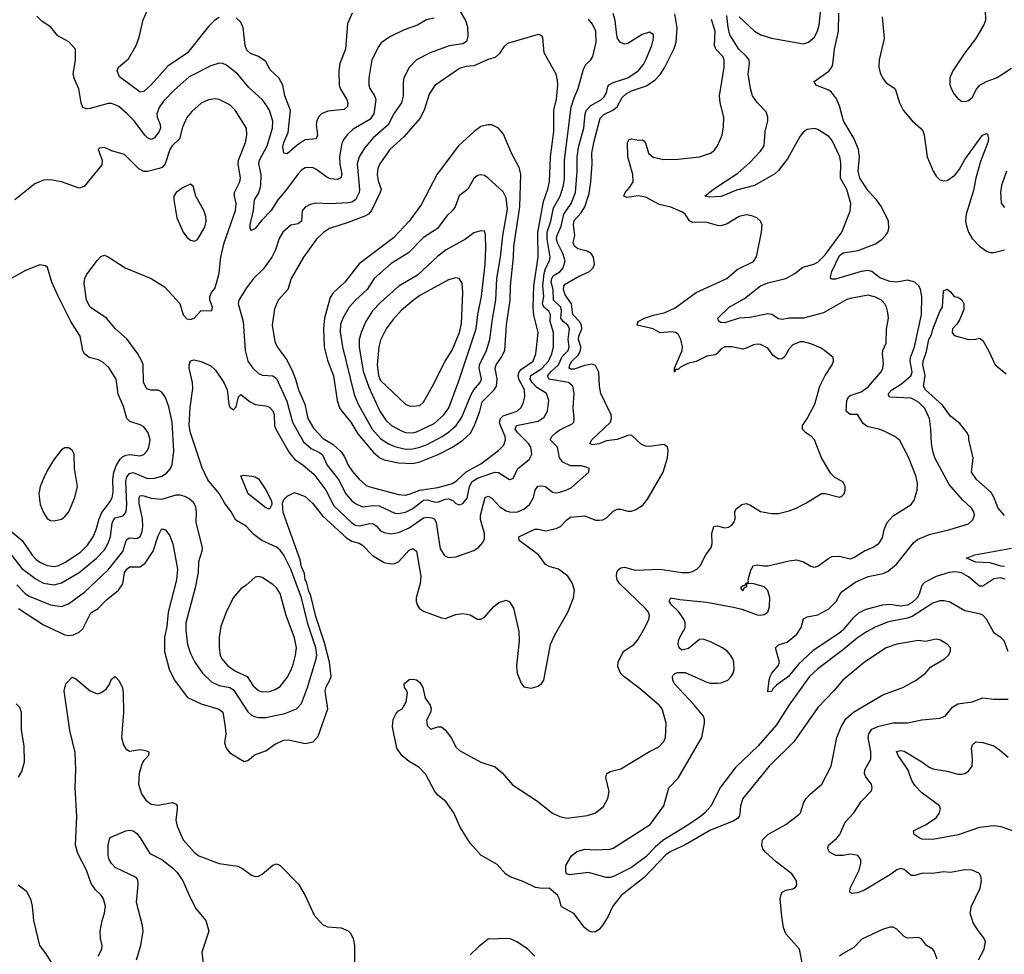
# Model space of a CAD drawing. Header units: inches. Extents: x 1682530 to 1839546, y 640742 to 791647.
# Tile 643 of 656: x 1770717 to 1776209, y 702021 to 707235. Entities that reach past the tile are written whole.
import ezdxf

# ---------------------------------------------------------------- set-up
doc = ezdxf.new("R2010")
doc.units = ezdxf.units.IN
doc.header["$MEASUREMENT"] = 0
doc.layers.add('B7770', color=7, linetype='Continuous')

msp = doc.modelspace()

# ---------------------------------------------------------------- linework, layer by layer
at = {"layer": 'B7770', "color": 5}
for points, elevation in [([(1771830, 707246.2), (1771804.6, 707230), (1771770, 707196.8), (1771652.7, 707050), (1771544.6, 706975.4), (1771450, 706870.7), (1771410, 706833.1), (1771390, 706831), (1771275, 706915), (1771261.7, 706950), (1771268.4, 706970), (1771323.6, 707016.4), (1771366.4, 707090), (1771383, 707137), (1771406.5, 707233.5), (1771459.1, 707350)], 720), ([(1774730, 707251), (1774815.6, 707170), (1774850.4, 707150), (1774910, 707130.8), (1775090, 707100.3), (1775118, 707110), (1775150, 707136.4), (1775168.1, 707171.9), (1775175.8, 707204.2), (1775194, 707370)], 660), ([(1770701.5, 704081.5), (1770750, 704031.9), (1770770, 704019.1), (1770890, 703969.5), (1770950, 703961.8), (1770990, 703975.9), (1771079.6, 704040.4), (1771210, 704165.3), (1771292.5, 704267.5), (1771311.8, 704328.2), (1771321.5, 704338.5), (1771330, 704343.3), (1771370, 704340.8), (1771390, 704352.4), (1771400.5, 704379.5), (1771404.7, 704410), (1771402.2, 704450), (1771383.2, 704536.8), (1771384, 704570), (1771390, 704580.7), (1771410, 704579.2), (1771450, 704565), (1771510, 704559.6), (1771590, 704584.3), (1771610, 704584.2), (1771637, 704577), (1771663.4, 704563.4), (1771685, 704545), (1771697.5, 704517.5), (1771702.2, 704490), (1771700.2, 704430), (1771735, 704290), (1771734.2, 704270), (1771714.4, 704210), (1771713.1, 704150), (1771695.4, 704064.6), (1771643.5, 703870), (1771643.5, 703830), (1771653.4, 703750), (1771670, 703698.4), (1771693.5, 703650), (1771737.5, 703590), (1771790, 703539.3), (1771830, 703519.8), (1771890, 703508.8), (1771910, 703496.5), (1771990, 703373.8), (1772010, 703355.8), (1772027.4, 703347.4), (1772050, 703341.8), (1772090, 703342.7), (1772196.2, 703363.8), (1772261.3, 703390), (1772290, 703420.3), (1772322, 703510), (1772371.7, 703668.3), (1772374.7, 703690), (1772370, 703731.1), (1772325.2, 703865.2), (1772290, 704008.9), (1772230.1, 704170.1), (1772190, 704247.5), (1772170, 704276.2), (1772150, 704291.2), (1772068.5, 704330), (1772023, 704363), (1771979.7, 704410), (1771922.3, 704442.3), (1771897.7, 704490), (1771859.7, 704539.7), (1771830.6, 704590.6), (1771767.5, 704667.5), (1771734.3, 704734.3), (1771670.5, 704930), (1771663.4, 704970), (1771668, 705072), (1771682.5, 705177.5), (1771681, 705210), (1771663.5, 705290), (1771662.9, 705310), (1771670, 705330.7), (1771690, 705338), (1771730, 705328.5), (1771783, 705303), (1771810, 705279.3), (1771855.6, 705210), (1771874.9, 705170), (1771884, 705090), (1771890, 705072.7), (1771910, 705057.6), (1771925.7, 705074.3), (1771938.4, 705130), (1771950, 705143), (1772002.6, 705102.6), (1772030, 705087.6), (1772090, 705080.3), (1772110, 705072.6), (1772130, 705053.1), (1772136.3, 705030), (1772139.5, 704970), (1772146, 704950), (1772220.4, 704820.4), (1772250, 704783.5), (1772298, 704750), (1772358.9, 704698.9), (1772424.2, 704610), (1772470, 704523), (1772570, 704427.3), (1772590, 704415.7), (1772610, 704411.8), (1772670, 704423.6), (1772690, 704423), (1772708.2, 704410), (1772730, 704383.6), (1772750, 704374.4), (1772790, 704365.8), (1772830, 704373.5), (1772890, 704399.6), (1772970, 704454.9), (1772990, 704459.9), (1773016.5, 704456.5), (1773031, 704450), (1773039.5, 704430), (1773062.3, 704282.3), (1773086, 704246), (1773110, 704234.6), (1773150, 704239), (1773250, 704272.9), (1773275.6, 704290), (1773301.5, 704318.5), (1773310, 704338), (1773310.8, 704369.2), (1773287.3, 704447.3), (1773287.2, 704470), (1773314, 704570), (1773330, 704577.2), (1773350, 704566.2), (1773396.4, 704516.4), (1773430, 704495.3), (1773450, 704488.8), (1773490, 704488.1), (1773530, 704504.2), (1773561.1, 704530), (1773583.2, 704570), (1773592.7, 704610), (1773608.1, 704631.9), (1773630, 704635), (1773650, 704631), (1773690, 704599.6), (1773710, 704594.7), (1773730, 704599.1), (1773770, 704611.6), (1773794.9, 704625.1), (1773892.3, 704710), (1773894, 704730), (1773877.8, 704737.8), (1773850, 704745.7), (1773790, 704745.2), (1773746.4, 704766.4), (1773728.6, 704790), (1773716.5, 704850), (1773676, 704890), (1773685.6, 704910), (1773710, 704931.5), (1773730, 704946.1), (1773799.1, 704980.9), (1773808.3, 704990), (1773809.8, 705010), (1773805, 705070), (1773810.5, 705150.5), (1773802.8, 705190), (1773778.7, 705210), (1773668.7, 705228.7), (1773663.6, 705243.6), (1773664.1, 705250), (1773680.8, 705270), (1773723.2, 705310), (1773744, 705356), (1773776.9, 705390), (1773783.1, 705410), (1773777.3, 705450), (1773784.4, 705510), (1773774.1, 705530), (1773748, 705550), (1773735.7, 705570), (1773740.2, 705610), (1773736.6, 705630), (1773694.8, 705670), (1773692.2, 705730), (1773682.7, 705770), (1773684.7, 705790), (1773693.6, 705806.4), (1773731.9, 705830), (1773748.8, 705850), (1773759.9, 705890), (1773747.1, 705930), (1773716.8, 705990), (1773712.1, 706010), (1773714, 706026), (1773737.9, 706082.1), (1773751.9, 706150), (1773793.4, 706210), (1773817.5, 706270), (1773827.6, 706387.6), (1773825.9, 706470), (1773836.3, 706530), (1773864.6, 706630), (1773871.1, 706708.9), (1773878.3, 706730), (1773903.5, 706756.5), (1773962.2, 706790), (1773976.7, 706803.3), (1773990, 706826.4), (1773998.4, 706861.6), (1774007.1, 706872.9), (1774033.7, 706886.3), (1774110, 706909.6), (1774167.7, 706950), (1774195.9, 706984.1), (1774210.3, 707009.7), (1774242.4, 707090), (1774252.2, 707130), (1774251.8, 707151.8), (1774230, 707164.2), (1774190, 707152.4), (1774110, 707101.2), (1774090, 707098.4), (1774067.6, 707107.6), (1774052.4, 707130), (1774047.3, 707147.3), (1774039.6, 707230), (1774028.3, 707268.3)], 740), ([(1770710, 703949.5), (1770850, 703857.9), (1770970, 703802.7), (1770990, 703799.8), (1771016.5, 703803.5), (1771050, 703818.4), (1771070, 703837.3), (1771113.8, 703926.2), (1771154.8, 703950), (1771201.5, 703998.5), (1771268.3, 704051.7), (1771291.9, 704088.1), (1771302.4, 704150), (1771314.4, 704170), (1771330, 704182.3), (1771390, 704182.5), (1771417.8, 704202.2), (1771462.7, 704270), (1771490, 704355.5), (1771508.1, 704391.9), (1771510, 704394.4), (1771530, 704388.8), (1771554.4, 704354.4), (1771570.9, 704310), (1771597.1, 704170), (1771591.7, 704110), (1771544.8, 703930), (1771537.5, 703850), (1771526, 703790), (1771524.8, 703710), (1771550.7, 703610.7), (1771580.7, 703550), (1771653.9, 703453.9), (1771730, 703418.3), (1771828.6, 703388.6), (1771850, 703371.8), (1771864.2, 703290), (1771866.4, 703250), (1771860.6, 703200.6), (1771869.1, 703170), (1771890, 703144.6), (1771970, 703096.4), (1771990, 703102), (1772030, 703136.4), (1772090, 703156.5), (1772144.8, 703195.2), (1772190, 703215.5), (1772217, 703217), (1772310, 703196.9), (1772354, 703206), (1772381.5, 703238.5), (1772435.9, 703390), (1772421.5, 703490), (1772426.1, 703513.9), (1772448.2, 703550), (1772454.7, 703570), (1772446.3, 703650), (1772417.9, 703757.9), (1772370, 703904.7), (1772341.3, 704021.3), (1772330, 704046.9), (1772317.8, 704097.8), (1772310, 704109.6), (1772305.5, 704145.5), (1772290, 704182.7), (1772282.3, 704222.3), (1772186.1, 704486.1), (1772182.4, 704537.6), (1772190, 704557.8), (1772210, 704577.3), (1772250, 704597.4), (1772310, 704575.5), (1772350, 704537.5), (1772406.8, 704466.8), (1772541.8, 704341.8), (1772570, 704324.8), (1772610, 704315), (1772630, 704303), (1772685.3, 704245.3), (1772750, 704206), (1772790, 704198.5), (1772810, 704200.6), (1772830, 704210.2), (1772890, 704275), (1772910, 704284), (1772930, 704270.4), (1772954.6, 704130), (1772950.6, 704089.4), (1772928.2, 704010), (1772928.1, 703990), (1772934, 703970), (1772947.4, 703950), (1772970, 703935.3), (1773070, 703897), (1773090, 703894.9), (1773150, 703915.8), (1773190, 703922), (1773230, 703914.9), (1773270, 703890.4), (1773290, 703890.4), (1773310, 703902.4), (1773360.6, 703959.4), (1773390, 703983.1), (1773430, 703997.1), (1773450, 703988), (1773472, 703952), (1773501.2, 703821.2), (1773502.8, 703770), (1773487.8, 703630), (1773491.8, 703590), (1773514.1, 703534.1), (1773530, 703513), (1773570, 703506), (1773610, 703517.6), (1773630, 703533), (1773640.5, 703550), (1773678.2, 703750), (1773700, 703800), (1773775.3, 703930), (1773807.1, 704010), (1773811.1, 704050), (1773801, 704090), (1773775.1, 704130), (1773722.9, 704170), (1773670, 704184.5), (1773650, 704194.7), (1773610.9, 704250), (1773504.2, 704330), (1773501.6, 704350), (1773590, 704392.2), (1773610, 704392.8), (1773650, 704384.1), (1773710, 704395.4), (1773733, 704407), (1773770, 704445.4), (1773790, 704458.6), (1773870, 704466.4), (1773930, 704443.2), (1773950, 704441.8), (1773970, 704445.2), (1773990, 704455.8), (1774027, 704493), (1774050, 704504.7), (1774070, 704504.1), (1774110, 704493.7), (1774130, 704493.7), (1774150, 704500.2), (1774193.4, 704526.6), (1774219.9, 704560.1), (1774307.1, 704710), (1774331.1, 704790), (1774335.1, 704830), (1774331.4, 704851.4), (1774310, 704864.5), (1774230, 704853.4), (1774210, 704854.9), (1774184.9, 704864.9), (1774130, 704916.1), (1774110, 704915.4), (1774050, 704891.8), (1773990, 704884.8), (1773948.7, 704868.7), (1773910, 704863.5), (1773898, 704870), (1773908.9, 704890), (1774013.1, 704990), (1774018.7, 705010), (1774016.8, 705030), (1773959.3, 705150), (1773951.6, 705190), (1773948.3, 705268.3), (1773930, 705305.1), (1773910, 705313.5), (1773870, 705305.7), (1773810, 705285.2), (1773790, 705284.8), (1773783, 705290), (1773786.2, 705310), (1773797.4, 705330), (1773835, 705365), (1773845.8, 705390), (1773846.7, 705410), (1773834.1, 705450), (1773836.1, 705470), (1773852, 705510), (1773850.6, 705530), (1773840.7, 705550), (1773803.5, 705590), (1773794.9, 705650), (1773760.1, 705700.1), (1773750.7, 705730), (1773751.6, 705750), (1773760.7, 705759.3), (1773830, 705800.3), (1773895.6, 705830), (1773916.9, 705850), (1773924, 705870), (1773917.2, 705910), (1773904.2, 705930), (1773883.4, 705943.4), (1773830, 705956.6), (1773811.1, 705971.1), (1773803.7, 705990), (1773814.2, 706030), (1773807, 706090), (1773810, 706113.4), (1773850, 706157.9), (1773869.5, 706190), (1773894.2, 706265.8), (1773903.5, 706330), (1773909.9, 706430), (1773908.7, 706490), (1773918.9, 706550), (1773954.7, 706685.3), (1773975.1, 706704.9), (1774025, 706730), (1774050.8, 706749.2), (1774078.7, 706801.3), (1774099.6, 706820.4), (1774130, 706837.3), (1774213.6, 706866.4), (1774261.7, 706898.3), (1774290.4, 706929.6), (1774314.4, 706965.6), (1774367.1, 707072.9), (1774379.9, 707110), (1774385.4, 707190), (1774372.4, 707267.6)], 720), ([(1773030, 707243.9), (1772986.4, 707233.6), (1772936.1, 707203.9), (1772862.5, 707177.5), (1772781.1, 707138.9), (1772733.7, 707106.3), (1772717.8, 707082.2), (1772681.7, 707010), (1772664.2, 706910), (1772665, 706870), (1772670.2, 706850), (1772696, 706810), (1772703.2, 706790), (1772692.4, 706710), (1772670, 706678.3), (1772577.1, 706622.9), (1772545.5, 706594.5), (1772526.4, 706570), (1772515, 706545), (1772501.1, 706470), (1772502.5, 706430), (1772514.4, 706370), (1772508.4, 706351.6), (1772490, 706343.4), (1772450, 706346.5), (1772430, 706356.5), (1772370, 706401.2), (1772350, 706409.1), (1772310, 706407.8), (1772290, 706395.5), (1772270, 706374.6), (1772200.1, 706279.9), (1772157.2, 706230), (1772120.7, 706170), (1772065.8, 706114.2), (1772030, 706069.7), (1772010, 706058), (1772003, 706070), (1772003.1, 706090), (1772021.3, 706170), (1772026.5, 706230), (1772052, 706268), (1772063.2, 706310), (1772064.2, 706370), (1772051.2, 706430), (1772054.3, 706450), (1772097.8, 706530), (1772127, 706630), (1772129.3, 706669.3), (1772110.5, 706730), (1772087.4, 706767.4), (1772069.8, 706790), (1771996.2, 706856.2), (1771934.6, 706930), (1771870, 706981.6), (1771850, 706990.7), (1771830, 706991.6), (1771783.5, 706976.5), (1771663.4, 706916.6), (1771578.7, 706841.3), (1771520.2, 706779.8), (1771494.6, 706745.4), (1771481.5, 706710), (1771484.1, 706690), (1771501.1, 706650), (1771503.5, 706630), (1771496.1, 706610), (1771470, 706576.2), (1771450, 706565.8), (1771430, 706575.2), (1771416.3, 706590), (1771356.4, 706670), (1771317.6, 706710), (1771270, 706749.8), (1771250, 706760.3), (1771230, 706766.8), (1771210, 706767.1), (1771110, 706739.1), (1771090, 706738), (1771070, 706744.5), (1771059.7, 706770), (1771048, 706848), (1771022.5, 706902.5), (1771016.4, 706930), (1771029.6, 707010), (1771029.3, 707070), (1770991.2, 707111.2), (1770930, 707144.5), (1770890, 707195.1), (1770843.5, 707223.5), (1770813.9, 707253.9)], 740), ([(1772572.4, 707270), (1772546.6, 707213.4), (1772534.6, 707070), (1772503, 706990), (1772498.3, 706950), (1772499.2, 706870), (1772507.3, 706847.3), (1772542.7, 706790), (1772548.4, 706770), (1772545.8, 706750), (1772527, 706733), (1772436.3, 706723.7), (1772400.8, 706710), (1772385.9, 706694.1), (1772375.1, 706670), (1772371.5, 706650), (1772379.3, 706590), (1772370.4, 706570), (1772310, 706564.3), (1772265.5, 706534.5), (1772210, 706486.6), (1772190, 706489.6), (1772184.5, 706524.5), (1772190.6, 706550), (1772214.6, 706605.4), (1772228.4, 706728.4), (1772196.1, 706810), (1772185, 706870), (1772163.7, 706910), (1772115.1, 706955.1), (1772090, 707002.2), (1772050, 707028.9), (1772005.3, 707045.3), (1771984.5, 707064.5), (1771974.2, 707090), (1771964.8, 707190), (1771950, 707221.6), (1771924.8, 707244.8)], 720), ([(1773169.3, 707290), (1773204, 707230), (1773214.5, 707194.5), (1773217.3, 707142.7), (1773210, 707113.1), (1773190, 707099.3), (1773112.2, 707087.8), (1773007.2, 707050), (1772930.3, 707010), (1772890, 706968.2), (1772860.2, 706910), (1772856.3, 706883.7), (1772856.8, 706810), (1772847.7, 706770), (1772806.5, 706713.5), (1772772.2, 706647.8), (1772686.8, 706573.2), (1772641.5, 706518.5), (1772611, 706469), (1772600.4, 706430), (1772613.3, 706286.7), (1772610.9, 706270), (1772590.1, 706229.9), (1772570, 706216.3), (1772550, 706213.2), (1772450, 706206.5), (1772369.2, 706210.8), (1772337.3, 706202.7), (1772310, 706188.4), (1772292.1, 706167.9), (1772290, 706109.7), (1772270, 706095.7), (1772230, 706087.5), (1772185.8, 706050), (1772165.4, 706014.6), (1772145, 705950), (1772124.3, 705910), (1772076.3, 705843.7), (1772021.8, 705790), (1771982.2, 705737.8), (1771940.3, 705670), (1771935.8, 705650), (1771964.5, 705550), (1771975.7, 705390), (1771989.5, 705330), (1772017.5, 705290), (1772050, 705261), (1772070.8, 705250.8), (1772130, 705248.7), (1772150, 705232.7), (1772206.8, 705106.8), (1772238.8, 704990), (1772300, 704880), (1772343.3, 704843.3), (1772390, 704820.1), (1772406.3, 704806.3), (1772432.9, 704750), (1772495.4, 704670), (1772536.8, 704590), (1772570, 704550.9), (1772590, 704535.1), (1772630, 704516.6), (1772690, 704524.4), (1772721.8, 704521.8), (1772810, 704482.2), (1772830, 704479.3), (1772870, 704486.8), (1772910, 704508.7), (1772970, 704554.5), (1772990, 704557), (1773030, 704544.9), (1773050, 704544), (1773090, 704560.3), (1773110, 704562.3), (1773132.7, 704552.7), (1773150, 704535), (1773170, 704528.3), (1773190, 704535.2), (1773213.7, 704566.3), (1773226.7, 704630), (1773241.6, 704658.4), (1773270, 704677.8), (1773350, 704705), (1773370, 704710.1), (1773387.8, 704707.8), (1773450, 704670.3), (1773470, 704674.9), (1773496.8, 704730), (1773559.2, 704780.8), (1773574.8, 704810), (1773568.5, 704850), (1773555.3, 704870), (1773495.2, 704930), (1773481.6, 704950), (1773487.8, 704970), (1773610, 704995.5), (1773642.3, 705017.7), (1773662.2, 705050), (1773668.5, 705110), (1773656.5, 705150), (1773602.1, 705182.1), (1773574.9, 705210), (1773564.4, 705230), (1773567.8, 705250), (1773630, 705288.5), (1773667.4, 705330), (1773685.6, 705370), (1773694.3, 705410), (1773694.6, 705490), (1773676.3, 705550), (1773678.5, 705590), (1773668.4, 705608.4), (1773640.3, 705630), (1773633.5, 705650), (1773640, 705690), (1773635, 705750), (1773641.9, 705818.1), (1773650, 705847.3), (1773673.1, 705890), (1773675.5, 705910), (1773658.8, 706010), (1773659, 706050), (1773679.9, 706110), (1773695.6, 706184.4), (1773732, 706250), (1773750.7, 706310), (1773756.3, 706350), (1773755.3, 706450), (1773793.5, 706746.5), (1773810, 706798.9), (1773833.1, 706850), (1773861.7, 706958.3), (1773876, 706984), (1773902.6, 707010), (1773914.8, 707030), (1773932.5, 707110), (1773930.4, 707170.4), (1773912.5, 707210), (1773890, 707236.8)], 760), ([(1776230.7, 703710.7), (1776208.6, 703770), (1776190, 703788.6), (1776152.9, 703812.9), (1776109.7, 703890), (1776090, 703912.1), (1776070, 703920.7), (1775990, 703936.5), (1775905.8, 703985.8), (1775873, 703993), (1775850, 703992.3), (1775810, 703979.1), (1775695.3, 703904.7), (1775670, 703896.1), (1775563.9, 703876.1), (1775492.3, 703847.7), (1775440.6, 703819.4), (1775390, 703786.3), (1775304.7, 703715.3), (1775170, 703614.3), (1775121.8, 703570), (1775010, 703413.3), (1774939.1, 703300.9), (1774836, 703184), (1774710, 703062.5), (1774627.2, 702952.8), (1774571.8, 702848.2), (1774538.9, 702810), (1774515, 702790), (1774450, 702744.9), (1774303.8, 702656.2), (1774261, 702619), (1774210, 702565.1), (1774130, 702505.4), (1774030, 702454.5), (1774010, 702448.6), (1773988, 702450), (1773890, 702478), (1773783.7, 702463.7), (1773768, 702470), (1773763.1, 702483.1), (1773764.1, 702515.9), (1773795.1, 702570), (1773824.9, 702595.1), (1773870, 702607.8), (1773930, 702602.8), (1774010, 702608), (1774026.8, 702613.2), (1774234.8, 702745.2), (1774309.8, 702850), (1774338.9, 702950), (1774390, 703004.2), (1774521.9, 703230), (1774537, 703310), (1774537.5, 703330), (1774531.2, 703350), (1774476.1, 703416.1), (1774369.7, 703530), (1774360.7, 703550), (1774358, 703570), (1774362, 703578), (1774371.8, 703588.2), (1774386.6, 703593.4), (1774430, 703592.9), (1774550, 703539.6), (1774570, 703534.3), (1774610, 703532.8), (1774630, 703535.3), (1774667, 703550), (1774686, 703570), (1774696.4, 703590), (1774701.7, 703610), (1774701, 703650), (1774695.3, 703670), (1774682.7, 703690), (1774664.4, 703710), (1774636.9, 703730), (1774570, 703764.2), (1774530, 703778), (1774510, 703776.8), (1774447.6, 703727.6), (1774410, 703718.4), (1774395.1, 703730), (1774389.6, 703750), (1774391.5, 703770), (1774398.7, 703790), (1774430, 703842), (1774429.8, 703870), (1774421.4, 703890), (1774392.4, 703932.4), (1774352.8, 703970), (1774340.5, 703990), (1774348.7, 704010), (1774399.4, 703999.4), (1774550, 703984.6), (1774698.2, 703958.2), (1774746, 703946), (1774830, 703915.3), (1774850, 703912), (1774870, 703915.8), (1774889.7, 703930.3), (1774898.8, 703961.2), (1774901.3, 704010), (1774890, 704050.9), (1774870, 704070.7), (1774811.9, 704088.1), (1774771.3, 704088.7), (1774770.7, 704070), (1774757.3, 704062.7), (1774750, 704049.4), (1774742, 704062), (1774741.2, 704070), (1774750, 704078.8), (1774762, 704078), (1774768.7, 704090), (1774782, 704098), (1774780.9, 704110), (1774795.5, 704164.5), (1774809.8, 704190.2), (1774830, 704194.3), (1774867.4, 704187.4), (1774890, 704188.3), (1775010, 704216.1), (1775050, 704220.9), (1775090, 704210.3), (1775130, 704186.7), (1775150, 704180.4), (1775170, 704185.3), (1775229.8, 704230.2), (1775250, 704240.2), (1775290, 704242.2), (1775350, 704226.7), (1775370, 704233.6), (1775428.7, 704271.3), (1775474, 704290), (1775510, 704313.4), (1775530, 704344.9), (1775538.8, 704390), (1775555.1, 704430), (1775590, 704466.3), (1775689.8, 704530.2), (1775706.3, 704553.7), (1775723.1, 704610), (1775726, 704650), (1775715.3, 704690), (1775674.7, 704794.7), (1775627.2, 704887.2), (1775599.3, 704910), (1775538.5, 704938.5), (1775509.8, 704949.8), (1775444.5, 704964.5), (1775422.2, 704982.2), (1775390, 705031.5), (1775350, 705032.2), (1775326.4, 705050), (1775331.6, 705110), (1775339.8, 705130), (1775350, 705138.8), (1775410, 705158.3), (1775450, 705186.2), (1775523.1, 705270), (1775532.1, 705290), (1775536.3, 705316.3), (1775529.8, 705370.2), (1775532.4, 705390), (1775549.8, 705430.2), (1775551.4, 705508.6), (1775563.1, 705570), (1775560.5, 705600.5), (1775551.6, 705631.6), (1775542, 705650), (1775523.6, 705670), (1775490, 705687.1), (1775450, 705697.2), (1775350, 705679.2), (1775330, 705673.1), (1775199.9, 705600.1), (1775090.1, 705569.9), (1775010, 705569.5), (1774970, 705561.4), (1774950, 705566), (1774912.8, 705590), (1774890, 705592.8), (1774790, 705573.6), (1774730.7, 705569.3), (1774650, 705544.2), (1774625.9, 705545.9), (1774614.8, 705554.8), (1774612, 705570), (1774675.4, 705630), (1774760, 705680), (1774849.9, 705750.1), (1774890, 705766), (1774990, 705790.8), (1775040.9, 705819.1), (1775085.6, 705854.4), (1775147.3, 705870), (1775170, 705882), (1775210, 705922.2), (1775302.7, 706050), (1775350, 706166.8), (1775352.5, 706210), (1775330, 706287.6), (1775295.8, 706350), (1775297.8, 706437.8), (1775292.8, 706470), (1775250, 706560.7), (1775230, 706582.4), (1775170, 706621.6), (1775150, 706627.8), (1775110, 706622.4), (1775090, 706609.6), (1775070, 706584.2), (1775000.8, 706459.2), (1774950, 706392.7), (1774930, 706374.9), (1774815.3, 706310), (1774716.2, 706283.8), (1774630, 706247.4), (1774564, 706244), (1774539, 706250), (1774587.3, 706290), (1774722.3, 706377.7), (1774790, 706438), (1774850, 706500.6), (1774869.1, 706530), (1774876.1, 706610), (1774889.9, 706670), (1774890.9, 706690.9), (1774880.7, 706720.7), (1774830, 706772.9), (1774804.8, 706810), (1774792.8, 706850), (1774781.4, 706930), (1774787.8, 706990), (1774785.4, 707010), (1774771.5, 707030), (1774728.8, 707070), (1774677.5, 707150), (1774668.6, 707191.4), (1774662.5, 707257.5)], 660), ([(1776214.5, 704114.5), (1776190, 704120.7), (1776150, 704116.3), (1776090, 704074.4), (1776070, 704073.8), (1776010, 704126.6), (1775970, 704149.3), (1775934.5, 704154.5), (1775901.7, 704150), (1775830, 704128), (1775764.3, 704095.7), (1775750, 704079.1), (1775734.3, 704030), (1775722.5, 704010), (1775695.9, 703984.1), (1775670, 703968.5), (1775630, 703962.1), (1775570, 703972.6), (1775530, 703969.1), (1775436.1, 703943.9), (1775396, 703924), (1775364.6, 703895.4), (1775309.5, 703830), (1775285.7, 703810), (1775143.6, 703716.4), (1775060.8, 703639.2), (1775005.3, 703570), (1774938.6, 703521.4), (1774918.4, 703501.6), (1774910, 703486.6), (1774890, 703486), (1774897.4, 703550), (1774903.9, 703570), (1774913.3, 703590), (1774947.3, 703630), (1774956.2, 703650), (1774932.3, 703730), (1774950, 703747.7), (1774998.1, 703761.9), (1775052.5, 703807.5), (1775076, 703844), (1775090, 703892.7), (1775110, 703903.7), (1775170, 703914.5), (1775231.3, 703948.7), (1775271.3, 703988.7), (1775298.5, 704041.5), (1775381.7, 704098.3), (1775450, 704128), (1775534.3, 704145.7), (1775562.1, 704157.9), (1775610, 704198.5), (1775703.5, 704316.5), (1775725.2, 704334.8), (1775790, 704361.9), (1775905.2, 704390), (1776010, 704422.4), (1776034.6, 704445.4), (1776043.6, 704470), (1776038.7, 704490), (1776025.6, 704510), (1775976.9, 704556.9), (1775902.1, 704642.1), (1775822.6, 704790), (1775810, 704827), (1775802.7, 704870), (1775799.3, 704950), (1775791.1, 705010), (1775766.5, 705066.5), (1775730, 705100.3), (1775690, 705123.2), (1775569, 705129), (1775562.4, 705142.4), (1775562.8, 705150), (1775581.8, 705170), (1775636.2, 705203.8), (1775690.4, 705250), (1775694.7, 705270), (1775684.7, 705330), (1775686.7, 705350), (1775708.7, 705410), (1775747.5, 705590), (1775748.7, 705690), (1775741.4, 705730), (1775732.3, 705750), (1775709.8, 705770), (1775670, 705782.1), (1775609.5, 705770.5), (1775570, 705773.9), (1775514.8, 705794.8), (1775470, 705829.4), (1775450, 705835.6), (1775410, 705829), (1775267.7, 705787.7), (1775246.9, 705786.9), (1775241.2, 705790), (1775240.1, 705800.1), (1775246.7, 705830), (1775290, 705919.2), (1775310, 705933.1), (1775393.3, 705946.7), (1775490, 705983.5), (1775527.2, 706010), (1775546.4, 706030), (1775559.3, 706050), (1775564.8, 706070), (1775563.1, 706110), (1775524.1, 706190), (1775496.8, 706230), (1775450, 706279.2), (1775403.5, 706350), (1775393.3, 706390), (1775402.4, 706470), (1775396.5, 706510), (1775372.7, 706570), (1775313.2, 706670), (1775290, 706753.5), (1775273.4, 706793.4), (1775245.7, 706830), (1775230, 706840.7), (1775158, 706870), (1775149.2, 706890), (1775230, 706946.5), (1775246.9, 706970), (1775252.8, 706987.2), (1775262.4, 707070), (1775284.8, 707170), (1775285.6, 707270)], 640), ([(1775527.5, 707250), (1775538.9, 707130), (1775511.3, 707010), (1775510.2, 706970), (1775517.2, 706937.2), (1775529, 706910), (1775550, 706883.1), (1775593.7, 706853.7), (1775602.5, 706842.5), (1775624, 706770), (1775644.9, 706730), (1775695.3, 706670), (1775742.3, 706630), (1775754.2, 706614.2), (1775762.3, 706590), (1775778.4, 706470), (1775812.2, 706390), (1775830, 706361.7), (1775850, 706341.3), (1775870, 706335.2), (1775890, 706338), (1775933.2, 706366.8), (1775960, 706400), (1775990, 706454.6), (1776088.5, 706590), (1776110, 706599.3), (1776115.8, 706595.8), (1776121.1, 706570), (1776117.3, 706550), (1776076.8, 706443.2), (1776049.6, 706350.4), (1776037.7, 706282.3), (1775997.3, 706150), (1775993.6, 706113.6), (1775996.4, 706090), (1776008.8, 706050), (1776030, 706013.8), (1776070, 705971.4), (1776110, 705942.8), (1776130, 705936.1), (1776150, 705936.1), (1776210.3, 705950.3)], 640), ([(1776103.1, 707290), (1776103.7, 707230), (1776094.3, 707205.7), (1776050.2, 707129.8), (1775988.4, 707050), (1775922, 706950), (1775906, 706910), (1775906.2, 706873.8), (1775912.7, 706850), (1775930, 706818.8), (1775950, 706794.8), (1775970, 706780.7), (1775990, 706777.3), (1776010, 706782.8), (1776030, 706801), (1776053.6, 706846.4), (1776073.2, 706870), (1776109.7, 706890.3), (1776170, 706911.6), (1776250, 706965)], 660), ([(1775084.2, 701964.2), (1775067, 702050), (1774990, 702136), (1774977.2, 702170), (1774967.5, 702232.5), (1774959.7, 702330), (1774964.7, 702355.3), (1774970, 702366.8), (1774990, 702378.8), (1775030, 702386.8), (1775045.2, 702394.8), (1775052.5, 702407.5), (1775049.4, 702430), (1775024.2, 702470), (1774936.4, 702536.4), (1774877.7, 702590), (1774862.7, 702610), (1774856.4, 702630), (1774861.4, 702658.6), (1774889.6, 702690), (1774990, 702745.8), (1775061.4, 702798.6), (1775071.9, 702810), (1775090.7, 702869.3), (1775104.4, 702890), (1775125.9, 702914.1), (1775190.9, 702970), (1775243.1, 703070), (1775275.6, 703230), (1775298.7, 703290), (1775325.8, 703334.2), (1775367.8, 703372.2), (1775532.4, 703467.6), (1775642.9, 703510), (1775717.6, 703550), (1775769.6, 703590), (1775796.9, 703623.1), (1775875.1, 703670), (1775898, 703690), (1775909.3, 703710), (1775909.2, 703730), (1775893.2, 703750), (1775853.4, 703773.4), (1775830, 703779.7), (1775770, 703765.1), (1775730, 703772), (1775610, 703750.6), (1775550.4, 703730), (1775430.3, 703650), (1775307.8, 703550), (1775258.3, 703490), (1775170, 703398), (1775034.5, 703205.5), (1774898.6, 703070), (1774751.6, 702890), (1774737.3, 702850), (1774734.7, 702805.3), (1774730.2, 702789.8), (1774721.1, 702778.9), (1774696.3, 702763.7), (1774570, 702713.7), (1774429, 702631), (1774350, 702594.5), (1774323, 702577), (1774199.8, 702450), (1774071.9, 702348.1), (1774025.7, 702290), (1773997.9, 702230), (1773970, 702185.5), (1773950, 702160.2), (1773930, 702146.5), (1773910, 702144.3), (1773890, 702152.1), (1773867.6, 702170), (1773808.6, 702248.6), (1773743.5, 702283.5), (1773737.6, 702290), (1773728.3, 702328.3), (1773717.2, 702350), (1773670, 702389.7), (1773631.6, 702388.4), (1773594.4, 702394.4), (1773530, 702424.7), (1773452.2, 702452.2), (1773428.8, 702468.8), (1773381.3, 702521.3), (1773290, 702574.2), (1773230, 702641.2), (1773175, 702730), (1773138.8, 702810), (1773094.2, 702874.2), (1773050, 702908.9), (1773033.5, 702930), (1772983.2, 703023.2), (1772944.2, 703064.2), (1772890, 703095.8), (1772848.3, 703130), (1772820.5, 703170), (1772796.8, 703290), (1772799.7, 703330), (1772816.6, 703363.4), (1772830, 703378.4), (1772850, 703390.6), (1772873.3, 703430), (1772879.6, 703479.6), (1772875.1, 703495.1), (1772864, 703510), (1772862, 703530), (1772890, 703553), (1772910, 703556.4), (1772930, 703551.8), (1772950, 703537.1), (1772966, 703510), (1772978.9, 703450), (1773006.5, 703410), (1773012.8, 703390), (1773008.7, 703370), (1772986.2, 703326.2), (1772990, 703298), (1773010, 703276), (1773050, 703290.7), (1773070, 703290.7), (1773090, 703274), (1773126.6, 703226.6), (1773150, 703177.3), (1773170, 703158.4), (1773290, 703092.8), (1773370, 703067), (1773410, 703032), (1773466.2, 702966.2), (1773599.1, 702879.1), (1773690, 702807.8), (1773730, 702789.2), (1773770, 702780.2), (1773885.3, 702794.7), (1773929.7, 702810.3), (1773974.1, 702845.9), (1773998.7, 702890), (1774005.6, 702930), (1773987.2, 703007.2), (1773992, 703030), (1774010, 703040.3), (1774070, 703054.7), (1774230, 703152.2), (1774282.6, 703177.4), (1774310, 703207.3), (1774319.6, 703230), (1774323.5, 703310), (1774300.5, 703390), (1774283.5, 703410), (1774170, 703508.3), (1774087, 703570), (1774069, 703590), (1774054.3, 703625.7), (1774054.7, 703650), (1774079.4, 703700.6), (1774087.8, 703712.2), (1774142.2, 703750), (1774164.7, 703775.3), (1774208.8, 703850), (1774226.6, 703890), (1774229.8, 703910), (1774225.5, 703930), (1774208.6, 703950), (1774063.4, 704090), (1774050.6, 704110), (1774046.3, 704130), (1774047.9, 704152.1), (1774054.9, 704165.1), (1774070, 704177.7), (1774090, 704179.8), (1774150, 704163.3), (1774290.1, 704170.1), (1774410, 704150.2), (1774450, 704150.2), (1774470, 704155.8), (1774495.1, 704170), (1774512.4, 704187.6), (1774545.1, 704250), (1774573.7, 704290), (1774579.8, 704310), (1774577.5, 704370), (1774590, 704406.7), (1774610, 704411.4), (1774650, 704400.7), (1774670, 704403.6), (1774687, 704413), (1774700.4, 704430), (1774707.4, 704450), (1774707.1, 704490), (1774714, 704506), (1774744.5, 704530), (1774770, 704534.9), (1774790, 704528.8), (1774850, 704490.7), (1774910, 704479.1), (1774950, 704479.3), (1775010, 704494), (1775049.2, 704510), (1775102.8, 704537.2), (1775190, 704591), (1775210, 704591), (1775290, 704571.3), (1775303.1, 704576.9), (1775315.3, 704590), (1775322, 704610), (1775322, 704630), (1775310, 704654), (1775262.5, 704682.5), (1775242.5, 704702.5), (1775189.7, 704789.7), (1775149.7, 704890), (1775133, 704910), (1775103, 704930), (1775084, 704950), (1775083.1, 704970), (1775110, 705010.4), (1775152.1, 705090), (1775180.4, 705190), (1775209.8, 705250.2), (1775249.4, 705310), (1775257.2, 705330), (1775255.3, 705350), (1775206.6, 705390), (1775184.6, 705404.6), (1775130, 705427.1), (1775090, 705436.8), (1775070, 705436.8), (1775030, 705421.1), (1775010, 705398.7), (1774985, 705355), (1774970, 705343.2), (1774950, 705341.4), (1774920.4, 705360.4), (1774890, 705402), (1774850, 705422.6), (1774830, 705425.1), (1774810, 705421.1), (1774770, 705401.5), (1774750, 705396.8), (1774690, 705409), (1774650, 705408.9), (1774630, 705398.7), (1774608.4, 705371.6), (1774595.7, 705364.3), (1774550, 705357.9), (1774491.4, 705328.6), (1774443.3, 705316.7), (1774402.9, 705297.1), (1774390, 705283.1), (1774376, 705284), (1774370, 705267.6), (1774369.1, 705290), (1774412.4, 705390), (1774415, 705410), (1774404.7, 705450), (1774390, 705479.4), (1774374.7, 705490), (1774353.8, 705493.8), (1774290, 705488.2), (1774249.9, 705509.9), (1774162, 705530), (1774167.6, 705550), (1774202.9, 705570), (1774253, 705587), (1774318.5, 705601.5), (1774372.8, 705627.2), (1774490, 705712.1), (1774662, 705790), (1774719.7, 705840.3), (1774810, 705885.5), (1774827.8, 705912.2), (1774855.6, 706050), (1774858, 706090), (1774849.3, 706110), (1774829, 706130), (1774801, 706141), (1774770, 706145.6), (1774730, 706136.3), (1774664.1, 706095.9), (1774630, 706084.7), (1774610, 706086), (1774544.9, 706104.9), (1774470, 706103.7), (1774453.1, 706113.1), (1774429.8, 706150), (1774410, 706163), (1774350, 706187.8), (1774284.4, 706204.4), (1774210, 706245.1), (1774167.2, 706252.8), (1774103, 706243), (1774087.1, 706250), (1774094, 706270), (1774120.4, 706299.6), (1774139, 706330), (1774137.1, 706370), (1774108.5, 706470), (1774108.4, 706550), (1774115.2, 706564.8), (1774130, 706570.2), (1774170, 706561.7), (1774190, 706564.4), (1774199.2, 706559.2), (1774208.5, 706548.5), (1774225.2, 706490), (1774250, 706468.2), (1774310, 706454.8), (1774390, 706456.3), (1774510, 706470.2), (1774570.7, 706489.3), (1774592.9, 706507.1), (1774609.6, 706530), (1774635.4, 706590), (1774643.9, 706636.1), (1774645.3, 706690), (1774624.2, 706770), (1774620.9, 706810), (1774646.9, 706970), (1774646.8, 707010), (1774638.5, 707030), (1774600.2, 707070), (1774592.3, 707090), (1774596.4, 707170), (1774575.8, 707235.8)], 680), ([(1770654.3, 704270), (1770730, 704172.5), (1770810, 704113.6), (1770850, 704091.3), (1770910, 704081.2), (1770950, 704092.3), (1771050, 704150.7), (1771146.4, 704230), (1771190, 704277.8), (1771209.3, 704310), (1771223.8, 704350), (1771233.5, 704426.5), (1771239.1, 704440.9), (1771250, 704454.8), (1771294, 704466), (1771310.7, 704489.3), (1771314.5, 704530), (1771310, 704658.8), (1771315.9, 704684.1), (1771330, 704703.7), (1771350, 704708.6), (1771430, 704675.9), (1771470, 704677.2), (1771511.1, 704688.9), (1771535.6, 704704.4), (1771557.8, 704730), (1771567.1, 704752.9), (1771577.5, 704830), (1771568.6, 704990), (1771550, 705074.5), (1771530, 705127.6), (1771510, 705156.3), (1771490, 705168.2), (1771450, 705167.1), (1771430, 705173), (1771422, 705182), (1771408.9, 705210), (1771405.7, 705310), (1771399.5, 705330), (1771376.9, 705370), (1771314.6, 705454.6), (1771252, 705510), (1771202.2, 705570), (1771110, 705631), (1771089.3, 705670), (1771077.7, 705762.3), (1771080.4, 705790), (1771090, 705810.4), (1771150, 705890.4), (1771170, 705912.7), (1771190, 705920.4), (1771210, 705912.2), (1771305.5, 705850), (1771450, 705791.3), (1771524.7, 705744.7), (1771610, 705650.4), (1771628.5, 705588.5), (1771650, 705566.2), (1771670, 705562.8), (1771689.8, 705570.2), (1771730, 705612.4), (1771789.3, 705610.7), (1771793.3, 705630), (1771777.8, 705670), (1771778.8, 705690), (1771787.4, 705712.6), (1771805.2, 705734.8), (1771815.5, 705764.5), (1771830, 705821), (1771839.5, 705910), (1771858, 705990), (1771921.1, 706170), (1771924.3, 706210), (1771915.7, 706250), (1771916.4, 706270), (1771944.9, 706330), (1771949.9, 706350), (1771936.7, 706430), (1771937.8, 706450), (1771976.2, 706550), (1771984.4, 706590), (1771983.1, 706630), (1771918.4, 706730), (1771890, 706759.3), (1771830, 706789.8), (1771807.9, 706792.1), (1771770, 706787.4), (1771730, 706768.4), (1771676.9, 706723.1), (1771650, 706689.6), (1771625, 706635), (1771609.4, 706570), (1771568.8, 706531.2), (1771555.7, 706510), (1771528.7, 706430), (1771511.2, 706410), (1771495.2, 706404.8), (1771430, 706387.7), (1771410, 706387.6), (1771382.6, 706402.6), (1771302.2, 706482.2), (1771230, 706502.7), (1771190, 706522.2), (1771162, 706518), (1771155.8, 706510), (1771177.6, 706450), (1771175.4, 706424.6), (1771076.7, 706303.3), (1771050, 706294), (1770949.7, 706329.7), (1770890, 706341.3), (1770850, 706338.7), (1770801.2, 706318.8), (1770690, 706229.4)], 760), ([(1776220.7, 706390), (1776193.8, 706310), (1776187.3, 706270), (1776191.6, 706211.6), (1776210, 706186.7)], 660), ([(1770621.1, 704421.1), (1770731.8, 704330), (1770787, 704247), (1770810, 704223.4), (1770830, 704208.6), (1770870, 704189.6), (1770910, 704184.6), (1770930, 704187.6), (1770970, 704206.4), (1771056.6, 704263.4), (1771096.1, 704303.9), (1771126.9, 704350), (1771144.4, 704390), (1771160.1, 704450), (1771174.8, 704485.2), (1771218.9, 704541.1), (1771232.7, 704567.3), (1771239, 704601), (1771236.5, 704670), (1771242.4, 704710), (1771257.4, 704750), (1771277.3, 704782.7), (1771290, 704796.6), (1771310, 704806.2), (1771330, 704808.4), (1771390, 704802.3), (1771410, 704809.1), (1771428.5, 704830), (1771437.4, 704850), (1771444.5, 704890), (1771434.8, 704930), (1771410, 704964), (1771390, 704975.3), (1771332.4, 704992.4), (1771315.7, 705010), (1771296.5, 705076.5), (1771266.4, 705146.4), (1771254.9, 705230), (1771215.1, 705295.1), (1771183.1, 705323.1), (1771156.2, 705336.2), (1771105.1, 705350), (1771078, 705370), (1771069.8, 705390), (1771054.5, 705470), (1771002, 705550), (1770932.5, 705692.5), (1770897.2, 705770), (1770872.1, 705852.1), (1770862, 705862), (1770830, 705866.6), (1770750, 705835.8), (1770670, 705791.3)], 780), ([(1776209.4, 704469.4), (1776174.5, 704510), (1776151.4, 704571.4), (1776136.7, 704596.7), (1776054.7, 704670), (1776025.6, 704710), (1776035.1, 704790), (1776012.3, 704890), (1776012, 704910), (1776002.9, 704930), (1775961.5, 704981.5), (1775910, 705023.1), (1775865.1, 705085.1), (1775769.9, 705170), (1775757.7, 705190), (1775767.8, 705250), (1775755.2, 705310), (1775755.9, 705330), (1775776, 705384), (1775789.2, 705450), (1775802.6, 705477.4), (1775810, 705508.2), (1775850, 705606), (1775865.2, 705630), (1775870, 705722), (1775890, 705731.3), (1775910, 705716), (1775930, 705690.8), (1775950, 705686), (1775971.9, 705671.9), (1775984.4, 705650), (1775982.6, 705617.4), (1775959.9, 705560.1), (1775944.7, 705535.3), (1775921, 705510), (1775918, 705490), (1775930, 705472), (1776010, 705451.3), (1776048.4, 705451.6), (1776070, 705458), (1776090, 705444.7), (1776122, 705390), (1776159.1, 705310), (1776218.8, 705258.8)], 620), ([(1776210, 704184), (1776190, 704185.9), (1776130, 704204.3), (1776050, 704207.5), (1775999, 704230), (1776045.2, 704250), (1776250, 704285.8)], 620), ([(1771156, 702010), (1771176, 702050), (1771177, 702070), (1771167.3, 702110), (1771165.6, 702150), (1771177.6, 702210), (1771191.3, 702250), (1771195.4, 702290), (1771184.4, 702330), (1771171, 702350), (1771140.4, 702380.4), (1771116.8, 702416.8), (1771089.9, 702490), (1771042.5, 702582.5), (1771028.7, 702630), (1771036.6, 702790), (1771026.7, 702950), (1771030.9, 703050), (1771026.3, 703146.3), (1770996.5, 703270), (1770964.7, 703490), (1770974.5, 703530), (1771010, 703567.7), (1771030, 703557.6), (1771110, 703490.2), (1771150, 703474.3), (1771170, 703480.2), (1771199.7, 703500.3), (1771216.5, 703523.5), (1771230, 703555.5), (1771250, 703570.5), (1771270, 703547.7), (1771290.2, 703510), (1771295.5, 703475.5), (1771297.2, 703370), (1771285.9, 703230), (1771296.3, 703190), (1771310, 703167.1), (1771330, 703154.7), (1771390, 703162.5), (1771418.4, 703158.4), (1771437, 703150), (1771435.6, 703130), (1771410, 703101.5), (1771398.7, 703081.3), (1771383.3, 703030), (1771380.7, 702970), (1771396.1, 702916.1), (1771420.5, 702880.5), (1771450, 702859), (1771490, 702853.4), (1771570, 702868), (1771590, 702858.4), (1771594.9, 702850), (1771595.6, 702830), (1771587.7, 702770), (1771595.6, 702735.6), (1771630, 702659.3), (1771690.4, 702590), (1771717.3, 702570), (1771830, 702526.7), (1771933.4, 702513.4), (1771959.4, 702499.4), (1772010, 702461.6), (1772030, 702454.9), (1772050, 702457.1), (1772070, 702468), (1772130, 702518), (1772150, 702524.9), (1772170, 702516.3), (1772272.1, 702412.1), (1772310.5, 702349.5), (1772359.1, 702239.1), (1772406.6, 702186.6), (1772434.4, 702174.4), (1772510, 702169.1), (1772550, 702152.3), (1772560.9, 702140.9), (1772577.4, 702110), (1772585.4, 702070), (1772584.7, 701970)], 680), ([(1776064.9, 701990), (1776096.5, 702050), (1776104, 702090), (1776097.6, 702110), (1776058.9, 702158.9), (1776036.3, 702196.3), (1776019.2, 702250), (1776025.6, 702290), (1776075.4, 702390), (1776082, 702430), (1776080.5, 702450), (1776070.8, 702470.8), (1776030, 702489.6), (1775990, 702491.3), (1775910, 702478), (1775870, 702480.5), (1775810, 702471.5), (1775753.1, 702473.1), (1775710, 702459.7), (1775690, 702461.3), (1775650, 702494), (1775630, 702499.2), (1775610, 702492.9), (1775574.3, 702465.7), (1775430, 702378), (1775390, 702364), (1775361, 702361), (1775348.2, 702368.2), (1775349.7, 702390), (1775399.7, 702490), (1775409.5, 702529.5), (1775409.3, 702550), (1775391.9, 702571.9), (1775376.2, 702576.2), (1775350, 702578.7), (1775310, 702571.2), (1775270, 702571.3), (1775235.1, 702590), (1775224.5, 702610), (1775229.5, 702630), (1775273, 702667), (1775292.2, 702690), (1775321.1, 702758.9), (1775369.7, 702810), (1775410, 702872.7), (1775467.6, 702932.4), (1775471.8, 702950), (1775467.6, 702970), (1775437.7, 703010), (1775429.8, 703030), (1775432.1, 703050), (1775464.8, 703110), (1775464.5, 703150), (1775450.4, 703230), (1775453.1, 703250), (1775470, 703275.9), (1775510, 703294.1), (1775590, 703313), (1775670, 703312.1), (1775750, 703328.9), (1775850, 703338.3), (1775878.7, 703350), (1775920.2, 703399.8), (1775950, 703418.5), (1776030.9, 703429.1), (1776090, 703452), (1776150, 703444.9), (1776230, 703444.9)], 660), ([(1770711.3, 703008.7), (1770730, 703040.5), (1770745, 703095), (1770742.4, 703182.4), (1770727.7, 703272.3), (1770727.8, 703370), (1770718, 703398), (1770697.6, 703417.6)], 720), ([(1776266.3, 702706.3), (1776192.1, 702732.1), (1776150, 702738.5), (1776070, 702729.1), (1775951.8, 702688.2), (1775810, 702661.9), (1775750, 702663.4), (1775733.6, 702670), (1775707, 702690), (1775702.9, 702710), (1775770, 702742.8), (1775830, 702782.8), (1775848.5, 702810), (1775852.9, 702832.9), (1775847.8, 702850), (1775750, 702922.4), (1775710, 702962.5), (1775693.5, 702990), (1775672, 703052), (1775616.9, 703130), (1775608.2, 703151.8), (1775630, 703157.8), (1775650, 703154.2), (1775750, 703095.5), (1775790, 703064), (1775810, 703055.8), (1775890, 703043), (1775950, 703026.2), (1775970, 703026), (1775990, 703030.3), (1776010, 703042.6), (1776029.7, 703070), (1776031.9, 703110), (1776026, 703170), (1776031.5, 703190), (1776050, 703207), (1776090, 703202.2), (1776150, 703183.5), (1776182.4, 703162.4), (1776230, 703121.5)], 640), ([(1771368.1, 701990), (1771393.6, 702070), (1771405.3, 702150), (1771402.1, 702182.1), (1771369.3, 702310), (1771377.8, 702410), (1771375.7, 702435.7), (1771366.6, 702450), (1771250, 702505.6), (1771230, 702526.6), (1771216.2, 702550), (1771211.7, 702571.7), (1771211.5, 702630), (1771219.3, 702670), (1771225.9, 702674.1), (1771310, 702710.2), (1771330, 702713.2), (1771350.6, 702710), (1771370, 702694.9), (1771390, 702670.6), (1771443.5, 702583.5), (1771510, 702549.6), (1771570, 702503.6), (1771596.6, 702476.6), (1771628.2, 702430), (1771661.9, 702350), (1771698.7, 702278.7), (1771754.9, 702210), (1771772.1, 702150), (1771733.3, 702033.3), (1771740.2, 701970)], 660), ([(1770709.4, 702409.4), (1770754.3, 702374.3), (1770777, 702330), (1770787.2, 702290), (1770794.9, 702210), (1770827.3, 702070), (1770863.4, 702023.4), (1770930, 701916)], 680), ([(1775834.2, 701994.2), (1775818, 702038), (1775809.7, 702049.7), (1775776, 702070), (1775747.9, 702107.9), (1775730, 702115.6), (1775670, 702111.3), (1775650, 702119.6), (1775610, 702162), (1775590, 702172), (1775570, 702172), (1775530, 702158.4), (1775413.9, 702106.1), (1775370, 702058.4), (1775310, 702026), (1775290.4, 702010)], 680), ([(1773590, 702009.9), (1773550, 702050.6), (1773490, 702089.8), (1773450, 702109.6), (1773330, 702105.1), (1773277.1, 702062.9), (1773230, 702018)], 720)]:
    msp.add_lwpolyline(points, dxfattribs=dict(at, elevation=elevation))
for points, elevation in [([(1773610, 707151.5), (1773438.6, 707101.4), (1773416.9, 707083.1), (1773394.3, 707045.7), (1773370, 707024.1), (1773330, 707012.2), (1773250, 706976.2), (1773206.7, 706973.3), (1773170, 706961.6), (1773033.1, 706866.9), (1773000.4, 706819.6), (1772973.3, 706730), (1772950, 706682.8), (1772859.5, 706580.5), (1772782.7, 706510), (1772725.9, 706430), (1772715.6, 706404.4), (1772710.8, 706370), (1772716.5, 706336.5), (1772733, 706290), (1772728.9, 706270), (1772680.3, 706170), (1772662.1, 706150), (1772641.7, 706138.3), (1772550, 706103), (1772445.3, 706070), (1772412.5, 706047.5), (1772373.8, 706010), (1772300.8, 705910), (1772231.1, 705790), (1772212.1, 705730), (1772158.8, 705670), (1772138.1, 705621.9), (1772126.3, 705530), (1772139.6, 705439.6), (1772153.6, 705410), (1772203.5, 705343.5), (1772237.9, 705277.9), (1772256.6, 705230), (1772272.3, 705170), (1772307.8, 705090), (1772325, 705010), (1772356.5, 704956.5), (1772410, 704897.4), (1772465.2, 704865.2), (1772510, 704823.3), (1772530, 704795.9), (1772550.1, 704750), (1772573.8, 704713.8), (1772610, 704670.7), (1772650, 704636.8), (1772670, 704627.8), (1772830, 704585), (1772870, 704582.5), (1772890, 704587.4), (1772950, 704610.7), (1773050, 704625.3), (1773131.9, 704648.1), (1773156.3, 704663.7), (1773208, 704712), (1773290, 704756.1), (1773388.6, 704831.4), (1773418.4, 704861.6), (1773427.5, 704890), (1773424.8, 704910), (1773398.3, 704970), (1773393.5, 704990), (1773398.4, 705010), (1773415, 705025), (1773491.6, 705050), (1773512.1, 705070), (1773526.5, 705093.5), (1773534.2, 705130), (1773532.6, 705170), (1773502.1, 705230), (1773498.4, 705250), (1773504.1, 705270), (1773515.7, 705284.3), (1773582.1, 705330), (1773596.4, 705370), (1773609, 705490), (1773585.4, 705585.4), (1773581.5, 705630), (1773584.9, 705750), (1773608.6, 705910), (1773608, 706048), (1773639.7, 706220.3), (1773663.8, 706290), (1773672.5, 706330), (1773677.9, 706470), (1773696.3, 706610), (1773697.5, 706730), (1773711.1, 706791.1), (1773719.5, 706870), (1773717.7, 706897.7), (1773708.9, 706930), (1773642.6, 707050), (1773635.2, 707135.2), (1773630, 707145.2), (1773618, 707150)], 780), ([(1773328.3, 706648.3), (1773290, 706638.7), (1773251.4, 706610), (1773164.5, 706530), (1773046.7, 706373.3), (1772957.4, 706202.6), (1772890.2, 706110), (1772803.2, 706016.8), (1772610, 705871.7), (1772530.1, 705770), (1772465.5, 705710), (1772450, 705684), (1772416.8, 705570), (1772411.1, 705510), (1772416.4, 705410), (1772434.9, 705334.9), (1772468.1, 705248.1), (1772488.2, 705110), (1772502.1, 705070), (1772514.4, 705050), (1772564.6, 704990), (1772603.6, 704923.6), (1772690, 704819.8), (1772726.3, 704790), (1772750, 704779.2), (1772830, 704762), (1772910, 704759.1), (1772950, 704767.5), (1773050.6, 704809.4), (1773130.6, 704849.4), (1773190, 704889), (1773231.4, 704928.6), (1773254.2, 704970), (1773283.8, 705050), (1773297.7, 705102.3), (1773363.7, 705170), (1773376, 705190), (1773380.9, 705230), (1773368.6, 705290), (1773374.3, 705310), (1773403.5, 705350), (1773423.4, 705390), (1773432.3, 705532.3), (1773454, 705670), (1773454.4, 705750), (1773471.3, 705910), (1773473.1, 705970), (1773506.7, 706190), (1773512.7, 706372.7), (1773503.7, 706410), (1773460.7, 706490), (1773415.6, 706595.6), (1773388.9, 706628.9), (1773350, 706647.2)], 820), ([(1773290, 706369.7), (1773270, 706366), (1773251.1, 706348.9), (1773216.9, 706290), (1773168.6, 706251.4), (1773145.7, 706190), (1773132.4, 706170), (1773100.4, 706139.6), (1773048.7, 706070), (1772970, 706020.2), (1772885.7, 705934.3), (1772790, 705874.3), (1772694.3, 705790), (1772655.9, 705730), (1772590, 705670.6), (1772555.9, 705630), (1772520.1, 705570), (1772506.5, 705533.5), (1772505.8, 705494.2), (1772518.4, 705410), (1772583, 705143), (1772604.8, 705090), (1772682.9, 704950), (1772730, 704897.9), (1772770, 704871.2), (1772810, 704854.1), (1772870, 704839.4), (1772910, 704840.9), (1772950, 704849.2), (1772990, 704865), (1773073, 704910), (1773110, 704934.3), (1773151, 704970), (1773183.1, 705016.9), (1773235.8, 705144.2), (1773251.1, 705168.9), (1773286.7, 705210), (1773292.5, 705230), (1773279.5, 705290), (1773281.8, 705310), (1773321.2, 705390), (1773339, 705450), (1773354.2, 705565.8), (1773374.1, 705670), (1773378.4, 705790), (1773398.7, 705910), (1773411.5, 706028.5), (1773437.9, 706177.9), (1773430, 706240.7), (1773414.1, 706274.1), (1773330, 706351.2), (1773310, 706364.7)], 840), ([(1771670, 706317.2), (1771630, 706297.6), (1771590.7, 706270), (1771577.3, 706250), (1771578, 706230), (1771594, 706130), (1771629.2, 706050), (1771650, 706020.9), (1771670, 706004.2), (1771690, 705998.7), (1771710, 706008.4), (1771750, 706077.3), (1771757.6, 706110), (1771755.8, 706135.8), (1771744.7, 706170), (1771699.6, 706250), (1771685.2, 706305.2)], 780), ([(1773290, 706057.4), (1773250, 706046.2), (1773203.6, 706010), (1773096, 705950), (1773050, 705915.5), (1772935.6, 705810), (1772832.8, 705747.2), (1772730, 705656.8), (1772684.8, 705610), (1772648.7, 705551.3), (1772622.2, 705490), (1772611.7, 705450), (1772611.5, 705410), (1772633.8, 705273.8), (1772665.3, 705185.3), (1772725.9, 705050), (1772759.7, 704999.7), (1772791.2, 704970), (1772850, 704938.4), (1772870, 704932.3), (1772910, 704929.6), (1772930, 704934.6), (1773030, 704981.2), (1773082.8, 705030), (1773111.1, 705070), (1773165.3, 705214.7), (1773263.4, 705510), (1773272.2, 705590), (1773292.5, 705690), (1773314.5, 705870), (1773317.6, 705957.6), (1773315.3, 706035.3), (1773310, 706054)], 860), ([(1773150, 705794.7), (1773110, 705784), (1772950, 705695.5), (1772911.6, 705668.4), (1772846.6, 705613.4), (1772799.1, 705560.9), (1772761.1, 705510), (1772730, 705447.6), (1772721.2, 705410), (1772710.5, 705310), (1772718.8, 705250), (1772730, 705222.2), (1772870, 705089), (1772890, 705080.2), (1772910, 705078), (1772950, 705081.7), (1772970, 705100.5), (1773020.3, 705190), (1773089.8, 705330), (1773130, 705390.2), (1773171.3, 705490), (1773180.9, 705539.1), (1773189.9, 705710), (1773185.5, 705765.5), (1773169, 705790)], 880), ([(1770990, 704846.6), (1770970, 704846.6), (1770950, 704835.1), (1770910, 704783.7), (1770874.4, 704725.6), (1770850, 704674.5), (1770832.4, 704630), (1770824.2, 704590), (1770832.2, 704530), (1770850, 704484.9), (1770870, 704451.7), (1770890, 704440.7), (1770910, 704438.8), (1770950, 704448.4), (1770970, 704462.8), (1770990.6, 704490), (1771024.6, 704570), (1771040.3, 704630), (1771024, 704730), (1771020.5, 704810), (1771010, 704832.7)], 820), ([(1772110, 704503.9), (1772090, 704510.8), (1771991, 704590), (1771950, 704690.8), (1771965.4, 704694.6), (1772012.1, 704687.9), (1772030, 704684.4), (1772050, 704673.4), (1772090, 704612.6), (1772121.4, 704550), (1772123.8, 704530)], 720), ([(1772050, 704129.2), (1772030, 704125.2), (1771979.9, 704080.1), (1771950, 704059.5), (1771908.7, 704010), (1771868.8, 703930), (1771838.9, 703850), (1771829.2, 703790.8), (1771830.2, 703730), (1771836.3, 703690), (1771844, 703670), (1771878.2, 703630), (1771921.1, 703601.1), (1771986.2, 703570), (1772019.2, 703519.2), (1772050, 703491.8), (1772070, 703485.1), (1772110, 703487.1), (1772141.9, 703498.1), (1772170, 703515.5), (1772210, 703564.9), (1772232.3, 703607.7), (1772242.3, 703637.7), (1772256.7, 703690), (1772261.5, 703730), (1772250, 703785.6), (1772204.2, 703910), (1772170, 704034.5), (1772150, 704065.1), (1772130, 704082.9), (1772070, 704122.7)], 760)]:
    msp.add_lwpolyline(points, close=True, dxfattribs=dict(at, elevation=elevation))

doc.saveas('drawing.dxf')
